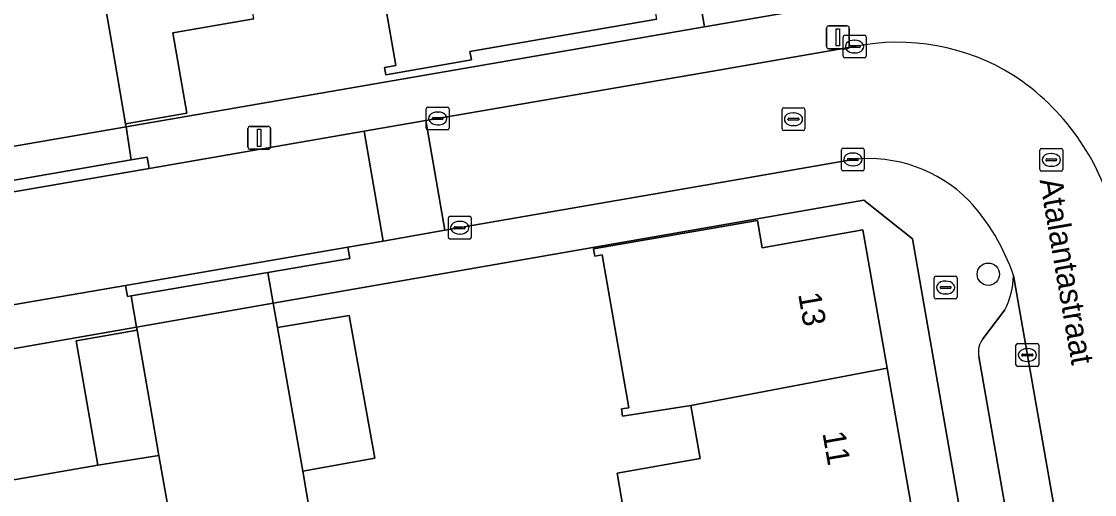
# Model space of a CAD drawing. Extents: x 162879 to 165540, y 384011 to 385181.
# Drawn here: x 164631.89 to 164678.84, y 384508.45 to 384529.14 of the extents above; entities that cross this region are included whole.
import ezdxf

# ---------------------------------------------------------------- set-up
doc = ezdxf.new("R2010")
doc.units = 0
for name, color, linetype in [('IMGEO_Boom', 7, 'Continuous'), ('IMGEO_Brandkraan', 7, 'Continuous'), ('IMGEO_Erf', 7, 'Continuous'), ('IMGEO_Kolk', 7, 'Continuous'), ('IMGEO_Lichtmast', 7, 'Continuous'), ('IMGEO_Openbare_ruimte_label', 7, 'Continuous'), ('IMGEO_Pand', 7, 'Continuous'), ('IMGEO_Pand_nummerreeks', 7, 'Continuous'), ('IMGEO_Parkeervlak_open', 7, 'Continuous'), ('IMGEO_Rijbaan_lokaal_open', 7, 'Continuous'), ('IMGEO_Rioolput', 7, 'Continuous'), ('IMGEO_Voetpad_open', 7, 'Continuous')]:
    doc.layers.add(name, color=color, linetype=linetype)

msp = doc.modelspace()

# ---------------------------------------------------------------- linework, layer by layer
at = {"layer": 'IMGEO_Boom'}
msp.add_circle((164674.188, 384518.088), 0.489, dxfattribs=at)
at = {"layer": 'IMGEO_Brandkraan'}
for p, q in [((164671.822, 384517.08), (164671.822, 384517.932)), ((164671.897, 384518.006), (164672.749, 384518.006)), ((164672.31, 384517.786), (164672.335, 384517.786)), ((164672.823, 384517.932), (164672.823, 384517.08)), ((164672.081, 384517.5), (164672.081, 384517.512)), ((164672.519, 384517.463), (164672.121, 384517.463)), ((164672.124, 384517.549), (164672.522, 384517.549)), ((164672.333, 384517.226), (164672.308, 384517.226)), ((164672.565, 384517.512), (164672.565, 384517.5)), ((164672.749, 384517.006), (164671.897, 384517.006))]:
    msp.add_line(p, q, dxfattribs=at)
for points in [[(164671.822, 384517.08), (164671.822, 384517.932)], [(164671.897, 384518.006), (164672.749, 384518.006)], [(164672.823, 384517.932), (164672.823, 384517.08)], [(164672.749, 384517.006), (164671.897, 384517.006)]]:
    msp.add_lwpolyline(points, dxfattribs=at)
for centre, radius, start, end in [((164671.899, 384517.93), 0.0765, 91.552, 178.448), ((164671.899, 384517.93), 0.0765, 91.552, 178.448), ((164672.747, 384517.93), 0.0765, 1.552, 88.448), ((164672.747, 384517.93), 0.0765, 1.552, 88.448), ((164672.121, 384517.509), 0.0403, 85.8775, 175.7526), ((164672.118, 384517.499), 0.0366, 178.938, 274.7102), ((164672.522, 384517.506), 0.043, 264.8664, 352.4533), ((164672.526, 384517.511), 0.0386, 1.7309, 96.639), ((164671.899, 384517.082), 0.0765, 181.552, 268.448), ((164671.899, 384517.082), 0.0765, 181.552, 268.448), ((164672.747, 384517.082), 0.0765, 271.552, 358.448), ((164672.747, 384517.082), 0.0765, 271.552, 358.448)]:
    msp.add_arc(centre, radius, start, end, dxfattribs=at)
for centre, major_axis, ratio, start_param, end_param in [((164672.309, 384517.506), (-0.387, 0.002), 0.722429, 4.712389, 7.853982), ((164672.334, 384517.506), (-0.39, 0.002), 0.717154, 1.570796, 4.712389)]:
    msp.add_ellipse(centre, major_axis=major_axis, ratio=ratio, start_param=start_param, end_param=end_param, dxfattribs=at)
at = {"layer": 'IMGEO_Erf'}
for points in [[(164642.061, 384529.266), (164638.516, 384528.645), (164639.119, 384525.126), (164636.447, 384524.668), (164636.47, 384524.54), (164661.768, 384528.906), (164657.483, 384553.557)], [(164659.689, 384529.246), (164651.512, 384527.823), (164651.574, 384527.469), (164647.831, 384526.813), (164647.776, 384527.128), (164648.269, 384527.214), (164647.549, 384531.342)], [(164674.297, 384500), (164670.871, 384519.64), (164668.741, 384521.324), (164663.425, 384520.396), (164642.909, 384516.814), (164643.094, 384515.76), (164646.223, 384516.288), (164647.355, 384510.035), (164644.196, 384509.477), (164644.66, 384506.716)], [(164658.53, 384505.975), (164657.953, 384509.388), (164661.579, 384510.029), (164661.178, 384512.351), (164658.192, 384511.876), (164658.14, 384512.2), (164658.459, 384512.248), (164657.297, 384518.942), (164656.97, 384518.883), (164656.915, 384519.192), (164664.094, 384520.44), (164664.301, 384519.248), (164668.706, 384520.023), (164669.762, 384513.98), (164670.796, 384508.064)], [(164630.027, 384508.836), (164635.227, 384509.742), (164634.865, 384511.82), (164634.281, 384515.17), (164636.951, 384515.635), (164636.927, 384515.77), (164631.343, 384514.795)]]:
    msp.add_lwpolyline(points, dxfattribs=at)
at = {"layer": 'IMGEO_Kolk'}
for p, q in [((164667.839, 384527.621), (164667.839, 384528.473)), ((164667.914, 384528.547), (164668.766, 384528.547)), ((164668.84, 384528.473), (164668.84, 384527.621)), ((164668.098, 384528.041), (164668.098, 384528.053)), ((164668.536, 384528.004), (164668.138, 384528.004)), ((164668.141, 384528.09), (164668.539, 384528.09)), ((164668.327, 384528.327), (164668.352, 384528.327)), ((164668.582, 384528.053), (164668.582, 384528.041)), ((164668.766, 384527.547), (164667.914, 384527.547)), ((164668.35, 384527.767), (164668.325, 384527.767)), ((164649.601, 384524.474), (164649.601, 384525.326)), ((164649.676, 384525.4), (164650.528, 384525.4)), ((164650.089, 384525.18), (164650.114, 384525.18)), ((164650.602, 384525.326), (164650.602, 384524.474)), ((164649.86, 384524.894), (164649.86, 384524.906)), ((164650.298, 384524.857), (164649.9, 384524.857)), ((164649.903, 384524.943), (164650.301, 384524.943)), ((164650.344, 384524.906), (164650.344, 384524.894)), ((164650.528, 384524.4), (164649.676, 384524.4)), ((164650.112, 384524.62), (164650.087, 384524.62)), ((164667.762, 384522.681), (164667.762, 384523.533)), ((164667.837, 384523.607), (164668.689, 384523.607)), ((164668.25, 384523.387), (164668.275, 384523.387)), ((164668.763, 384523.533), (164668.763, 384522.681)), ((164668.021, 384523.101), (164668.021, 384523.113)), ((164668.459, 384523.064), (164668.061, 384523.064)), ((164668.064, 384523.15), (164668.462, 384523.15)), ((164668.273, 384522.827), (164668.248, 384522.827)), ((164668.505, 384523.113), (164668.505, 384523.101)), ((164668.689, 384522.607), (164667.837, 384522.607)), ((164650.566, 384519.695), (164650.566, 384520.547)), ((164650.641, 384520.621), (164651.493, 384520.621)), ((164651.567, 384520.547), (164651.567, 384519.695)), ((164650.825, 384520.115), (164650.825, 384520.127)), ((164651.263, 384520.078), (164650.865, 384520.078)), ((164650.868, 384520.164), (164651.266, 384520.164)), ((164651.054, 384520.401), (164651.079, 384520.401)), ((164651.309, 384520.127), (164651.309, 384520.115)), ((164651.493, 384519.621), (164650.641, 384519.621)), ((164651.077, 384519.841), (164651.052, 384519.841)), ((164675.399, 384514.128), (164675.399, 384514.98)), ((164675.474, 384515.054), (164676.326, 384515.054)), ((164675.887, 384514.834), (164675.912, 384514.834)), ((164676.4, 384514.98), (164676.4, 384514.128)), ((164675.658, 384514.548), (164675.658, 384514.56)), ((164676.096, 384514.511), (164675.698, 384514.511)), ((164675.701, 384514.597), (164676.099, 384514.597)), ((164676.142, 384514.56), (164676.142, 384514.548)), ((164676.326, 384514.054), (164675.474, 384514.054)), ((164675.91, 384514.274), (164675.885, 384514.274))]:
    msp.add_line(p, q, dxfattribs=at)
for points in [[(164667.839, 384527.621), (164667.839, 384528.473)], [(164667.914, 384528.547), (164668.766, 384528.547)], [(164668.84, 384528.473), (164668.84, 384527.621)], [(164668.766, 384527.547), (164667.914, 384527.547)], [(164649.601, 384524.474), (164649.601, 384525.326)], [(164649.676, 384525.4), (164650.528, 384525.4)], [(164650.602, 384525.326), (164650.602, 384524.474)], [(164650.528, 384524.4), (164649.676, 384524.4)], [(164667.762, 384522.681), (164667.762, 384523.533)], [(164667.837, 384523.607), (164668.689, 384523.607)], [(164668.763, 384523.533), (164668.763, 384522.681)], [(164668.689, 384522.607), (164667.837, 384522.607)], [(164650.566, 384519.695), (164650.566, 384520.547)], [(164650.641, 384520.621), (164651.493, 384520.621)], [(164651.567, 384520.547), (164651.567, 384519.695)], [(164651.493, 384519.621), (164650.641, 384519.621)], [(164675.399, 384514.128), (164675.399, 384514.98)], [(164675.474, 384515.054), (164676.326, 384515.054)], [(164676.4, 384514.98), (164676.4, 384514.128)], [(164676.326, 384514.054), (164675.474, 384514.054)]]:
    msp.add_lwpolyline(points, dxfattribs=at)
for centre, radius, start, end in [((164667.916, 384528.471), 0.0765, 91.552, 178.448), ((164667.916, 384528.471), 0.0765, 91.552, 178.448), ((164668.764, 384528.471), 0.0765, 1.552, 88.448), ((164668.764, 384528.471), 0.0765, 1.552, 88.448), ((164668.138, 384528.05), 0.0403, 85.8775, 175.7526), ((164668.135, 384528.04), 0.0366, 178.938, 274.7102), ((164668.539, 384528.047), 0.043, 264.8664, 352.4533), ((164668.543, 384528.052), 0.0386, 1.7309, 96.639), ((164667.916, 384527.623), 0.0765, 181.552, 268.448), ((164667.916, 384527.623), 0.0765, 181.552, 268.448), ((164668.764, 384527.623), 0.0765, 271.552, 358.448), ((164668.764, 384527.623), 0.0765, 271.552, 358.448), ((164649.678, 384525.324), 0.0765, 91.552, 178.448), ((164649.678, 384525.324), 0.0765, 91.552, 178.448), ((164650.526, 384525.324), 0.0765, 1.552, 88.448), ((164650.526, 384525.324), 0.0765, 1.552, 88.448), ((164649.9, 384524.903), 0.0403, 85.8775, 175.7526), ((164649.897, 384524.893), 0.0366, 178.938, 274.7102), ((164650.301, 384524.9), 0.043, 264.8664, 352.4533), ((164650.305, 384524.905), 0.0386, 1.7309, 96.639), ((164649.678, 384524.476), 0.0765, 181.552, 268.448), ((164649.678, 384524.476), 0.0765, 181.552, 268.448), ((164650.526, 384524.476), 0.0765, 271.552, 358.448), ((164650.526, 384524.476), 0.0765, 271.552, 358.448), ((164667.839, 384523.531), 0.0765, 91.552, 178.448), ((164667.839, 384523.531), 0.0765, 91.552, 178.448), ((164668.687, 384523.531), 0.0765, 1.552, 88.448), ((164668.687, 384523.531), 0.0765, 1.552, 88.448), ((164668.061, 384523.11), 0.0403, 85.8775, 175.7526), ((164668.058, 384523.1), 0.0366, 178.938, 274.7102), ((164668.462, 384523.107), 0.043, 264.8664, 352.4533), ((164668.466, 384523.112), 0.0386, 1.7309, 96.639), ((164667.839, 384522.683), 0.0765, 181.552, 268.448), ((164667.839, 384522.683), 0.0765, 181.552, 268.448), ((164668.687, 384522.683), 0.0765, 271.552, 358.448), ((164668.687, 384522.683), 0.0765, 271.552, 358.448), ((164650.643, 384520.545), 0.0765, 91.552, 178.448), ((164650.643, 384520.545), 0.0765, 91.552, 178.448), ((164651.491, 384520.545), 0.0765, 1.552, 88.448), ((164651.491, 384520.545), 0.0765, 1.552, 88.448), ((164650.865, 384520.124), 0.0403, 85.8775, 175.7526), ((164650.862, 384520.114), 0.0366, 178.938, 274.7102), ((164651.266, 384520.121), 0.043, 264.8664, 352.4533), ((164651.27, 384520.126), 0.0386, 1.7309, 96.639), ((164650.643, 384519.697), 0.0765, 181.552, 268.448), ((164650.643, 384519.697), 0.0765, 181.552, 268.448), ((164651.491, 384519.697), 0.0765, 271.552, 358.448), ((164651.491, 384519.697), 0.0765, 271.552, 358.448), ((164675.476, 384514.978), 0.0765, 91.552, 178.448), ((164675.476, 384514.978), 0.0765, 91.552, 178.448), ((164676.324, 384514.978), 0.0765, 1.552, 88.448), ((164676.324, 384514.978), 0.0765, 1.552, 88.448), ((164675.698, 384514.557), 0.0403, 85.8775, 175.7526), ((164675.695, 384514.547), 0.0366, 178.938, 274.7102), ((164676.099, 384514.554), 0.043, 264.8664, 352.4533), ((164676.103, 384514.559), 0.0386, 1.7309, 96.639), ((164675.476, 384514.13), 0.0765, 181.552, 268.448), ((164675.476, 384514.13), 0.0765, 181.552, 268.448), ((164676.324, 384514.13), 0.0765, 271.552, 358.448), ((164676.324, 384514.13), 0.0765, 271.552, 358.448)]:
    msp.add_arc(centre, radius, start, end, dxfattribs=at)
for centre, major_axis, ratio, start_param, end_param in [((164668.326, 384528.047), (-0.387, 0.002), 0.722429, 4.712389, 7.853982), ((164668.351, 384528.047), (-0.39, 0.002), 0.717154, 1.570796, 4.712389), ((164650.088, 384524.9), (-0.387, 0.002), 0.722429, 4.712389, 7.853982), ((164650.113, 384524.9), (-0.39, 0.002), 0.717154, 1.570796, 4.712389), ((164668.249, 384523.107), (-0.387, 0.002), 0.722429, 4.712389, 7.853982), ((164668.274, 384523.107), (-0.39, 0.002), 0.717154, 1.570796, 4.712389), ((164651.053, 384520.121), (-0.387, 0.002), 0.722429, 4.712389, 7.853982), ((164651.078, 384520.121), (-0.39, 0.002), 0.717154, 1.570796, 4.712389), ((164675.886, 384514.554), (-0.387, 0.002), 0.722429, 4.712389, 7.853982), ((164675.911, 384514.554), (-0.39, 0.002), 0.717154, 1.570796, 4.712389)]:
    msp.add_ellipse(centre, major_axis=major_axis, ratio=ratio, start_param=start_param, end_param=end_param, dxfattribs=at)
at = {"layer": 'IMGEO_Lichtmast'}
for p, q in [((164667.214, 384528.949), (164668.004, 384528.949)), ((164668.004, 384528.949), (164667.214, 384528.949)), ((164667.114, 384528.049), (164667.114, 384528.849)), ((164667.114, 384528.849), (164667.114, 384528.049)), ((164668.104, 384528.849), (164668.104, 384528.049)), ((164668.104, 384528.049), (164668.104, 384528.849)), ((164668.004, 384527.949), (164667.214, 384527.949)), ((164667.214, 384527.949), (164668.004, 384527.949)), ((164641.799, 384523.656), (164641.799, 384524.456)), ((164641.799, 384524.456), (164641.799, 384523.656)), ((164641.899, 384524.556), (164642.689, 384524.556)), ((164642.689, 384524.556), (164641.899, 384524.556)), ((164642.789, 384524.456), (164642.789, 384523.656)), ((164642.789, 384523.656), (164642.789, 384524.456)), ((164642.689, 384523.556), (164641.899, 384523.556)), ((164641.899, 384523.556), (164642.689, 384523.556))]:
    msp.add_line(p, q, dxfattribs=at)
for points in [[(164667.534, 384528.824), (164667.684, 384528.824), (164667.684, 384528.074), (164667.534, 384528.074), (164667.534, 384528.824)], [(164642.219, 384524.431), (164642.369, 384524.431), (164642.369, 384523.681), (164642.219, 384523.681), (164642.219, 384524.431)]]:
    msp.add_lwpolyline(points, dxfattribs=at)
for centre, start, end in [((164667.214, 384528.849), 90, 180), ((164667.214, 384528.849), 90, 180), ((164668.004, 384528.849), 0, 90), ((164668.004, 384528.849), 360, 90), ((164667.214, 384528.049), 180, 270), ((164667.214, 384528.049), 180, 270), ((164668.004, 384528.049), 270, 0), ((164668.004, 384528.049), 270, 0), ((164641.899, 384524.456), 90, 180), ((164641.899, 384524.456), 90, 180), ((164642.689, 384524.456), 0, 90), ((164642.689, 384524.456), 360, 90), ((164641.899, 384523.656), 180, 270), ((164641.899, 384523.656), 180, 270), ((164642.689, 384523.656), 270, 0), ((164642.689, 384523.656), 270, 0)]:
    msp.add_arc(centre, 0.1, start, end, dxfattribs=at)
at = {"layer": 'IMGEO_Pand'}
for points in [[(164658.637, 384535.304), (164650.128, 384533.842), (164647.931, 384533.459), (164648.278, 384531.469), (164647.549, 384531.342), (164648.269, 384527.214), (164647.776, 384527.128), (164647.831, 384526.813), (164651.574, 384527.469), (164651.512, 384527.823), (164659.689, 384529.246)], [(164641.52, 384532.363), (164635.312, 384531.296), (164635.846, 384528.177), (164636.447, 384524.668), (164639.119, 384525.126), (164638.516, 384528.645), (164642.061, 384529.266)], [(164669.762, 384513.98), (164668.706, 384520.023), (164664.301, 384519.248), (164664.094, 384520.44), (164656.915, 384519.192), (164656.97, 384518.883), (164657.297, 384518.942), (164658.459, 384512.248), (164658.14, 384512.2), (164658.192, 384511.876), (164661.178, 384512.351)], [(164643.094, 384515.76), (164644.196, 384509.477), (164647.355, 384510.035), (164646.223, 384516.288)], [(164636.951, 384515.635), (164634.281, 384515.17), (164634.865, 384511.82), (164635.227, 384509.742), (164637.905, 384510.158), (164637.534, 384512.284)], [(164669.762, 384513.98), (164661.178, 384512.351), (164661.579, 384510.029), (164657.953, 384509.388), (164658.53, 384505.975), (164662.392, 384506.596), (164670.796, 384508.064)], [(164638.276, 384508.029), (164637.905, 384510.158), (164635.227, 384509.742), (164630.027, 384508.836), (164630.063, 384508.629), (164630.991, 384503.416), (164632.93, 384503.757), (164636.171, 384504.327), (164638.839, 384504.796)]]:
    msp.add_lwpolyline(points, close=True, dxfattribs=at)
at = {"layer": 'IMGEO_Parkeervlak_open'}
for points in [[(164673.779, 384514.491), (164676.314, 384500), (164678.924, 384485.081), (164681.006, 384485.443), (164678.453, 384500), (164675.292, 384518.029)], [(164674.91, 384516.525), (164673.946, 384515.266)]]:
    msp.add_lwpolyline(points, dxfattribs=at)
for centre, radius, start, end in [((164671.894, 384518.092), 3.399, 332.5537, 358.9439), ((164674.743, 384514.689), 0.984, 144.0883, 191.591)]:
    msp.add_arc(centre, radius, start, end, dxfattribs=at)
at = {"layer": 'IMGEO_Rijbaan_lokaal_open'}
for points in [[(164628.463, 384535.849), (164629.012, 384532.736), (164629.389, 384530.6), (164629.766, 384528.462), (164630.635, 384523.533), (164636.47, 384524.54), (164636.447, 384524.668), (164635.846, 384528.177), (164635.312, 384531.296), (164634.78, 384534.406), (164633.794, 384540.003), (164633.253, 384543.107), (164632.711, 384546.221), (164632.195, 384549.182), (164626.291, 384548.164), (164627.136, 384543.372), (164627.51, 384541.254), (164627.883, 384539.137)], [(164649.579, 384524.808), (164646.879, 384524.342), (164647.711, 384519.539), (164650.41, 384520.008)], [(164636.441, 384517.6), (164646.171, 384519.272), (164647.711, 384519.539), (164646.879, 384524.342), (164637.471, 384522.719), (164627.715, 384521.035), (164602.961, 384516.748), (164587.801, 384514.006), (164588.641, 384509.238), (164591.415, 384509.736), (164592.352, 384509.902), (164611.452, 384513.307)]]:
    msp.add_lwpolyline(points, close=True, dxfattribs=at)
for points in [[(164668.336, 384528.045), (164662.144, 384526.976), (164649.579, 384524.808), (164650.41, 384520.008), (164663.072, 384522.207), (164668.267, 384523.109)], [(164675.292, 384518.029), (164678.453, 384500), (164681.006, 384485.443), (164682.228, 384485.635)], [(164644.66, 384506.716), (164644.196, 384509.477), (164643.094, 384515.76), (164642.909, 384516.814), (164636.927, 384515.77), (164636.951, 384515.635), (164637.534, 384512.284), (164637.905, 384510.158), (164638.276, 384508.029)]]:
    msp.add_lwpolyline(points, dxfattribs=at)
for centre, radius, start, end in [((164670.23, 384518.697), 9.538, 57.9249, 101.4538), ((164669.669, 384518.143), 10.307, 13.7918, 56.9196), ((164668.935, 384516.937), 6.208, 44.8991, 96.1735), ((164666.491, 384515.014), 9.303, 18.9067, 42.6616)]:
    msp.add_arc(centre, radius, start, end, dxfattribs=at)
at = {"layer": 'IMGEO_Rioolput'}
for p, q in [((164665.165, 384524.442), (164665.165, 384525.294)), ((164665.24, 384525.368), (164666.092, 384525.368)), ((164665.653, 384525.148), (164665.678, 384525.148)), ((164666.166, 384525.294), (164666.166, 384524.442)), ((164665.424, 384524.862), (164665.424, 384524.874)), ((164665.862, 384524.825), (164665.464, 384524.825)), ((164665.467, 384524.911), (164665.865, 384524.911)), ((164665.908, 384524.874), (164665.908, 384524.862)), ((164666.092, 384524.368), (164665.24, 384524.368)), ((164665.676, 384524.588), (164665.651, 384524.588)), ((164676.447, 384522.664), (164676.447, 384523.516)), ((164676.522, 384523.59), (164677.374, 384523.59)), ((164676.935, 384523.37), (164676.96, 384523.37)), ((164677.448, 384523.516), (164677.448, 384522.664)), ((164676.706, 384523.084), (164676.706, 384523.096)), ((164677.144, 384523.047), (164676.746, 384523.047)), ((164676.749, 384523.133), (164677.147, 384523.133)), ((164676.958, 384522.81), (164676.933, 384522.81)), ((164677.19, 384523.096), (164677.19, 384523.084)), ((164677.374, 384522.59), (164676.522, 384522.59))]:
    msp.add_line(p, q, dxfattribs=at)
for points in [[(164665.165, 384524.442), (164665.165, 384525.294)], [(164665.24, 384525.368), (164666.092, 384525.368)], [(164666.166, 384525.294), (164666.166, 384524.442)], [(164666.092, 384524.368), (164665.24, 384524.368)], [(164676.447, 384522.664), (164676.447, 384523.516)], [(164676.522, 384523.59), (164677.374, 384523.59)], [(164677.448, 384523.516), (164677.448, 384522.664)], [(164677.374, 384522.59), (164676.522, 384522.59)]]:
    msp.add_lwpolyline(points, dxfattribs=at)
for centre, radius, start, end in [((164665.242, 384525.292), 0.0765, 91.552, 178.448), ((164665.242, 384525.292), 0.0765, 91.552, 178.448), ((164666.09, 384525.292), 0.0765, 1.552, 88.448), ((164666.09, 384525.292), 0.0765, 1.552, 88.448), ((164665.464, 384524.871), 0.0403, 85.8775, 175.7526), ((164665.461, 384524.861), 0.0366, 178.938, 274.7102), ((164665.865, 384524.868), 0.043, 264.8664, 352.4533), ((164665.869, 384524.873), 0.0386, 1.7309, 96.639), ((164665.242, 384524.444), 0.0765, 181.552, 268.448), ((164665.242, 384524.444), 0.0765, 181.552, 268.448), ((164666.09, 384524.444), 0.0765, 271.552, 358.448), ((164666.09, 384524.444), 0.0765, 271.552, 358.448), ((164676.524, 384523.514), 0.0765, 91.552, 178.448), ((164676.524, 384523.514), 0.0765, 91.552, 178.448), ((164677.372, 384523.514), 0.0765, 1.552, 88.448), ((164677.372, 384523.514), 0.0765, 1.552, 88.448), ((164676.746, 384523.093), 0.0403, 85.8775, 175.7526), ((164676.743, 384523.083), 0.0366, 178.938, 274.7102), ((164677.147, 384523.09), 0.043, 264.8664, 352.4533), ((164677.151, 384523.095), 0.0386, 1.7309, 96.639), ((164676.524, 384522.666), 0.0765, 181.552, 268.448), ((164676.524, 384522.666), 0.0765, 181.552, 268.448), ((164677.372, 384522.666), 0.0765, 271.552, 358.448), ((164677.372, 384522.666), 0.0765, 271.552, 358.448)]:
    msp.add_arc(centre, radius, start, end, dxfattribs=at)
for centre, major_axis, ratio, start_param, end_param in [((164665.652, 384524.868), (-0.387, 0.002), 0.722429, 4.712389, 7.853982), ((164665.677, 384524.868), (-0.39, 0.002), 0.717154, 1.570796, 4.712389), ((164676.934, 384523.09), (-0.387, 0.002), 0.722429, 4.712389, 7.853982), ((164676.959, 384523.09), (-0.39, 0.002), 0.717154, 1.570796, 4.712389)]:
    msp.add_ellipse(centre, major_axis=major_axis, ratio=ratio, start_param=start_param, end_param=end_param, dxfattribs=at)
at = {"layer": 'IMGEO_Voetpad_open'}
for points in [[(164662.039, 384556.383), (164657.136, 384555.532), (164615.179, 384548.247), (164607.78, 384546.962), (164597.57, 384544.838), (164592.72, 384543.948), (164592.941, 384542.606), (164597.844, 384543.262), (164611.333, 384545.582), (164626.291, 384548.164), (164632.195, 384549.182), (164643.6, 384551.145), (164646.022, 384551.567), (164655.524, 384553.223), (164657.483, 384553.557), (164661.768, 384528.906), (164666.69, 384529.761), (164666.272, 384532.156), (164665.707, 384535.396)], [(164636.689, 384523.091), (164636.47, 384524.54), (164630.635, 384523.533), (164630.887, 384522.089)], [(164637.471, 384522.719), (164637.386, 384523.211), (164636.689, 384523.091), (164630.887, 384522.089), (164627.63, 384521.527), (164627.715, 384521.035)], [(164646.255, 384518.78), (164646.171, 384519.272), (164636.441, 384517.6), (164636.525, 384517.109), (164636.688, 384517.137), (164642.676, 384518.165)], [(164642.909, 384516.814), (164642.676, 384518.165), (164636.688, 384517.137), (164636.927, 384515.77)]]:
    msp.add_lwpolyline(points, close=True, dxfattribs=at)
for points in [[(164679.866, 384532.114), (164666.69, 384529.761), (164661.768, 384528.906), (164636.47, 384524.54), (164636.689, 384523.091), (164637.386, 384523.211), (164637.471, 384522.719), (164646.879, 384524.342), (164649.579, 384524.808), (164662.144, 384526.976), (164668.336, 384528.045)], [(164668.267, 384523.109), (164663.072, 384522.207), (164650.41, 384520.008), (164647.711, 384519.539), (164646.171, 384519.272), (164646.255, 384518.78), (164642.676, 384518.165), (164642.909, 384516.814), (164663.425, 384520.396), (164668.741, 384521.324), (164670.871, 384519.64), (164674.297, 384500), (164678.016, 384478.684), (164678.263, 384477.266), (164680.893, 384477.724), (164686.378, 384478.679), (164687.069, 384478.799), (164688.915, 384468.207), (164691.429, 384453.78), (164693.233, 384453.872), (164688.877, 384478.664)], [(164621.371, 384513.054), (164631.343, 384514.795), (164636.927, 384515.77), (164636.688, 384517.137), (164636.525, 384517.109), (164636.441, 384517.6), (164611.452, 384513.307)], [(164673.946, 384515.266), (164674.91, 384516.525)], [(164682.228, 384485.635), (164681.006, 384485.443), (164678.924, 384485.081), (164676.314, 384500), (164673.779, 384514.491)]]:
    msp.add_lwpolyline(points, dxfattribs=at)
for centre, radius, start, end in [((164670.23, 384518.697), 9.538, 57.9249, 101.4538), ((164669.669, 384518.143), 10.307, 13.7918, 56.9196), ((164668.935, 384516.937), 6.208, 44.8991, 96.1735), ((164666.491, 384515.014), 9.303, 18.9067, 42.6616), ((164671.894, 384518.092), 3.399, 332.5537, 358.9439), ((164674.743, 384514.689), 0.984, 144.0883, 191.591)]:
    msp.add_arc(centre, radius, start, end, dxfattribs=at)

# ---------------------------------------------------------------- texts
at = {"layer": 'IMGEO_Openbare_ruimte_label'}
msp.add_text('Atalantastraat', height=1, rotation=279.8486, dxfattribs=at).set_placement((164676.43, 384522.208))
at = {"layer": 'IMGEO_Pand_nummerreeks'}
for s, p in [('13', (164665.866, 384517.216)), ('11', (164666.929, 384511.14))]:
    msp.add_text(s, height=1, rotation=279.9133, dxfattribs=at).set_placement(p)

doc.saveas('drawing.dxf')
